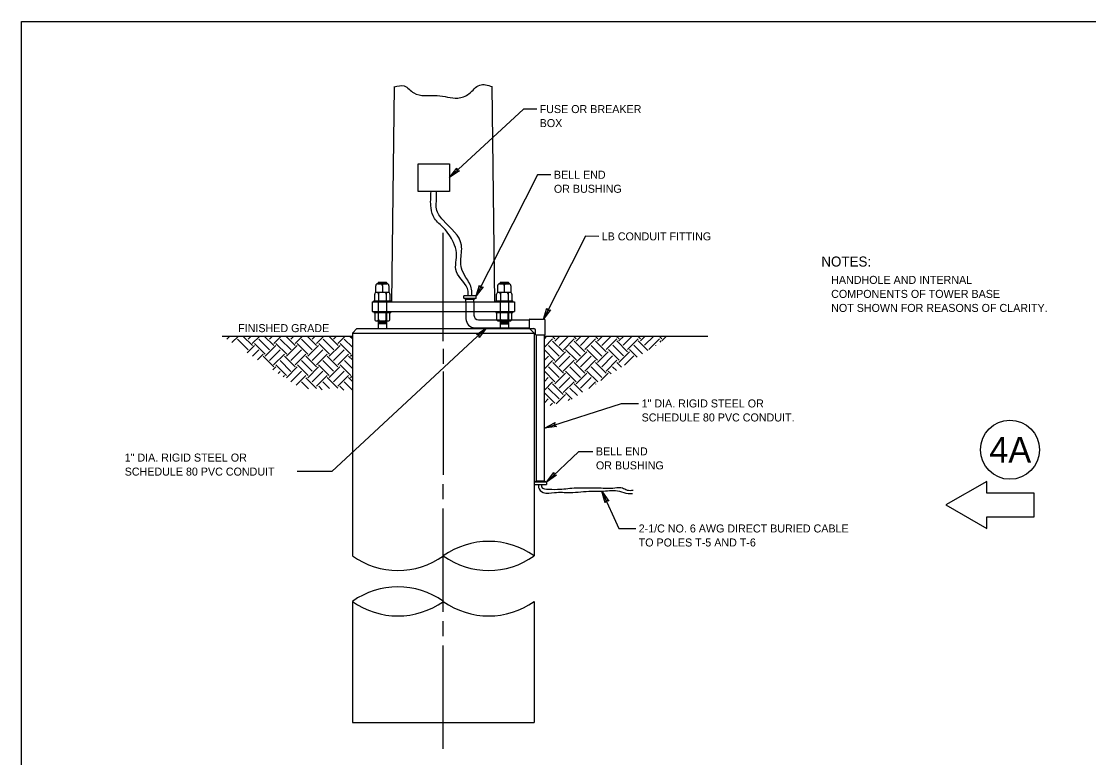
# Model space of a CAD drawing. Extents: x 99968 to 128667, y 90163 to 102182.
# Drawn here: x 115267 to 116867, y 100978 to 102082 of the extents above; entities that cross this region are included whole.
import ezdxf

# ---------------------------------------------------------------- set-up
doc = ezdxf.new("R2010")
doc.units = 0
for name, color, linetype in [('Border Prelim Stamp', 7, 'Continuous'), ('Default', 7, 'Continuous'), ('RD Standard Plans Active', 7, 'Continuous')]:
    doc.layers.add(name, color=color, linetype=linetype)

msp = doc.modelspace()

# ---------------------------------------------------------------- linework, layer by layer
at = {"layer": 'Border Prelim Stamp'}
msp.add_lwpolyline([(116653.5, 101357), (116714.9, 101321.5), (116714.9, 101339.2), (116785.8, 101339.2), (116785.8, 101374.7), (116714.9, 101374.7), (116714.9, 101392.4)], close=True, dxfattribs=at)
msp.add_circle((116749.3, 101439.7), 44.2, dxfattribs=at)
at = {"layer": 'Default'}
msp.add_lwpolyline([(115267.5, 102081.5), (118467.2, 102081.5), (118467.2, 99881.9), (115267.5, 99881.9)], close=True, dxfattribs=at)
at = {"layer": 'RD Standard Plans Active'}
for p, q in [((115822.8, 101661.5), (115826.8, 101983.7)), ((115977.2, 101661.5), (115973.2, 101983.7)), ((115909.1, 101847.5), (116020, 101950.1)), ((116040, 101950.1), (116020, 101950.1)), ((116041.3, 101851.7), (115949.3, 101670.1)), ((116061.3, 101851.7), (116041.3, 101851.7)), ((115900, 101602.5), (115900, 101764.7)), ((116113, 101759.5), (116050.3, 101635.6)), ((116133, 101759.4), (116113, 101759.5)), ((115801.5, 101688.4), (115815.6, 101688.4)), ((115802.8, 101690.9), (115802.2, 101690.3)), ((115802.2, 101690.3), (115802.2, 101688.4)), ((115815, 101690.3), (115802.2, 101690.3)), ((115815, 101689.1), (115802.2, 101689.1)), ((115802.8, 101690.9), (115814.4, 101690.9)), ((115814.4, 101689.7), (115802.8, 101689.7)), ((115814.4, 101688.5), (115802.8, 101688.5)), ((115815, 101690.3), (115814.4, 101690.9)), ((115815, 101690.3), (115815, 101688.4)), ((115984.3, 101688.4), (115998.4, 101688.4)), ((115985.6, 101690.9), (115985, 101690.3)), ((115985, 101690.3), (115985, 101688.4)), ((115997.7, 101690.3), (115985, 101690.3)), ((115997.7, 101689.1), (115985, 101689.1)), ((115985.6, 101690.9), (115997.1, 101690.9)), ((115997.1, 101689.7), (115985.6, 101689.7)), ((115997.1, 101688.5), (115985.6, 101688.5)), ((115997.7, 101690.3), (115997.1, 101690.9)), ((115997.7, 101690.3), (115997.7, 101688.4)), ((115797.2, 101662.8), (115797.2, 101672.7)), ((115798.7, 101675.6), (115798.7, 101685.5)), ((115798.7, 101675.6), (115818.5, 101675.6)), ((115800, 101675.6), (115817.2, 101675.6)), ((115802.9, 101672.7), (115802.9, 101662.8)), ((115808.6, 101685.6), (115808.6, 101675.6)), ((115814.3, 101672.7), (115814.3, 101662.8)), ((115818.5, 101685.5), (115818.5, 101675.6)), ((115820, 101672.7), (115820, 101662.8)), ((115949.3, 101670.1), (115930.6, 101670.1)), ((115930.6, 101666.6), (115930.6, 101670.1)), ((115949.3, 101666.6), (115949.3, 101670.1)), ((115979.9, 101662.8), (115979.9, 101672.7)), ((115981.5, 101675.6), (115981.5, 101685.5)), ((115981.5, 101675.6), (116001.3, 101675.6)), ((115982.8, 101675.6), (115999.9, 101675.6)), ((115985.6, 101672.7), (115985.6, 101662.8)), ((115991.4, 101685.6), (115991.4, 101675.6)), ((115997.1, 101672.7), (115997.1, 101662.8)), ((116001.3, 101685.5), (116001.3, 101675.6)), ((116002.8, 101672.7), (116002.8, 101662.8)), ((115793.3, 101661.5), (116006.6, 101661.5)), ((115793.3, 101661.5), (115793.3, 101646.8)), ((115795.8, 101662.8), (115821.4, 101662.8)), ((115795.8, 101661.5), (115795.8, 101662.8)), ((115795.8, 101661.5), (115821.4, 101661.5)), ((115797.2, 101662.8), (115820, 101662.8)), ((115802.2, 101661.5), (115802.2, 101621.2)), ((115815, 101661.5), (115815, 101621.2)), ((115821.4, 101661.5), (115821.4, 101662.8)), ((115934, 101664.9), (115930.6, 101666.6)), ((115930.6, 101666.6), (115949.3, 101666.6)), ((115945.9, 101664.9), (115934, 101664.9)), ((115934, 101661.5), (115934, 101664.9)), ((115934, 101661.5), (115934, 101636.1)), ((115949.3, 101666.6), (115945.9, 101664.9)), ((115945.9, 101661.5), (115945.9, 101664.9)), ((115945.9, 101661.5), (115945.9, 101641.2)), ((115978.6, 101662.8), (116004.1, 101662.8)), ((115978.6, 101661.5), (115978.6, 101662.8)), ((115978.6, 101661.5), (116004.1, 101661.5)), ((115979.9, 101662.8), (116002.8, 101662.8)), ((115985, 101661.5), (115985, 101621.2)), ((115997.7, 101661.5), (115997.7, 101622.4)), ((116004.1, 101661.5), (116004.1, 101662.8)), ((116006.6, 101661.5), (116006.6, 101646.8)), ((115793.3, 101646.8), (116006.6, 101646.8)), ((115793.3, 101646.8), (116006.6, 101646.8)), ((115795.8, 101646.8), (115821.4, 101646.8)), ((115795.8, 101646.8), (115795.8, 101645.5)), ((115795.8, 101645.5), (115821.4, 101645.5)), ((115797.2, 101645.5), (115820, 101645.5)), ((115797.2, 101645.5), (115797.2, 101635.6)), ((115802.9, 101635.6), (115802.9, 101645.5)), ((115814.3, 101635.6), (115814.3, 101645.5)), ((115820, 101635.6), (115820, 101645.5)), ((115821.4, 101646.8), (115821.4, 101645.5)), ((115978.6, 101646.8), (116004.1, 101646.8)), ((115978.6, 101646.8), (115978.6, 101645.5)), ((115978.6, 101645.5), (116004.1, 101645.5)), ((115979.9, 101645.5), (116002.8, 101645.5)), ((115979.9, 101645.5), (115979.9, 101635.6)), ((115985.6, 101635.6), (115985.6, 101645.5)), ((115997.1, 101635.6), (115997.1, 101645.5)), ((116002.8, 101635.6), (116002.8, 101645.5)), ((116004.1, 101646.8), (116004.1, 101645.5)), ((115800, 101632.7), (115817.2, 101632.7)), ((115802.2, 101632.7), (115802.2, 101628)), ((115815, 101632.2), (115802.2, 101632.2)), ((115815, 101631), (115802.2, 101631)), ((115815, 101629.7), (115802.2, 101629.7)), ((115815, 101628.5), (115802.2, 101628.5)), ((115814.4, 101631.6), (115802.8, 101631.6)), ((115814.4, 101630.4), (115802.8, 101630.4)), ((115814.4, 101629.1), (115802.8, 101629.1)), ((115815, 101632.7), (115815, 101628)), ((115947.6, 101622.4), (115985, 101622.4)), ((115952.8, 101634.4), (115980.2, 101634.4)), ((115980.2, 101634.4), (116002.5, 101634.4)), ((115982.8, 101632.7), (115999.9, 101632.7)), ((115985, 101632.7), (115985, 101621.2)), ((115997.7, 101632.2), (115985, 101632.2)), ((115997.7, 101631), (115985, 101631)), ((115997.7, 101629.8), (115985, 101629.8)), ((115997.7, 101628.6), (115985, 101628.6)), ((115985, 101622.4), (115997.7, 101622.4)), ((115997.1, 101631.6), (115985.6, 101631.6)), ((115997.1, 101630.4), (115985.6, 101630.4)), ((115997.1, 101629.2), (115985.6, 101629.2)), ((115997.1, 101628), (115985.6, 101628)), ((115997.7, 101632.7), (115997.7, 101622.4)), ((115997.7, 101622.4), (115997.7, 101621.2)), ((115997.7, 101622.4), (116029, 101622.4)), ((116002.5, 101634.4), (116029, 101634.4)), ((116029, 101621.8), (116029, 101635)), ((116029.6, 101635.6), (116050.3, 101635.6)), ((116052.7, 101612.5), (116052.7, 101633.2)), ((115568.6, 101609.9), (115763.7, 101609.9)), ((115575.5, 101605.3), (115580, 101609.9)), ((115583.2, 101600.2), (115592.9, 101609.9)), ((115599.7, 101609.9), (115614, 101595.7)), ((115607.3, 101605.3), (115611.9, 101609.9)), ((115613.7, 101598.9), (115624.8, 101609.9)), ((115631.6, 101609.9), (115645.8, 101595.7)), ((115639.4, 101605.3), (115644, 101609.9)), ((115645.8, 101598.9), (115656.9, 101609.9)), ((115664, 101609.9), (115678.1, 101595.8)), ((115671.4, 101605.4), (115675.9, 101609.9)), ((115677.8, 101599), (115688.8, 101609.9)), ((115695.8, 101609.9), (115709.9, 101595.8)), ((115703.5, 101605.4), (115708, 101609.9)), ((115709.9, 101599), (115720.9, 101609.9)), ((115728.2, 101609.9), (115742.2, 101595.9)), ((115735.5, 101605.5), (115739.9, 101609.9)), ((115741.9, 101599.1), (115752.7, 101609.9)), ((115760, 101609.9), (115763.7, 101606.2)), ((115770.6, 101621.2), (115763.7, 101614.3)), ((115763.7, 101614.3), (115763.7, 101280.7)), ((115763.7, 101614.3), (116036.2, 101614.3)), ((115770.6, 101621.2), (116029.3, 101621.2)), ((115793.3, 101621.2), (116006.6, 101621.2)), ((116029.3, 101621.2), (116036.2, 101614.3)), ((116029.6, 101621.2), (116035.9, 101621.2)), ((116036.2, 101614.3), (116036.2, 101280.7)), ((116038.3, 101612.5), (116038.3, 101618.8)), ((116038.9, 101611.9), (116052.1, 101611.9)), ((116039.5, 101393), (116039.5, 101611.9)), ((116051.5, 101393), (116051.5, 101611.9)), ((116051.5, 101609.9), (116296.5, 101609.9)), ((116051.5, 101606.1), (116055.3, 101609.9)), ((116063.2, 101609.9), (116067.4, 101605.7)), ((116067.2, 101602.4), (116074.6, 101609.9)), ((116073.6, 101596), (116087.4, 101609.9)), ((116095, 101609.9), (116099.3, 101605.7)), ((116099.2, 101602.6), (116106.5, 101609.9)), ((116105.6, 101596.1), (116119.3, 101609.9)), ((116127.4, 101609.9), (116131.5, 101605.8)), ((116131.3, 101602.6), (116138.6, 101609.9)), ((116137.7, 101596.1), (116151.4, 101609.9)), ((116159.3, 101609.9), (116163.4, 101605.8)), ((116163.3, 101602.7), (116170.5, 101609.9)), ((116169.7, 101596.2), (116183.3, 101609.9)), ((116176.1, 101589.8), (116192.2, 101605.9)), ((116191.6, 101609.9), (116195.6, 101605.9)), ((116195.4, 101602.7), (116202.6, 101609.9)), ((116201.8, 101596.2), (116215.4, 101609.9)), ((116208.2, 101589.8), (116224.3, 101605.9)), ((116223.5, 101609.9), (116227.5, 101605.9)), ((116227.4, 101602.8), (116234.5, 101609.9)), ((115591.5, 101605.3), (115607.5, 101589.2)), ((115606.2, 101584.9), (115616.9, 101595.7)), ((115616.9, 101598.9), (115633, 101582.8)), ((115623.4, 101605.3), (115639.4, 101589.2)), ((115632.9, 101579.7), (115648.9, 101595.8)), ((115649.2, 101599), (115665.2, 101582.9)), ((115655.6, 101605.4), (115671.7, 101589.4)), ((115665, 101579.7), (115681.1, 101595.8)), ((115681.1, 101599), (115697.1, 101582.9)), ((115687.5, 101605.4), (115703.5, 101589.3)), ((115697, 101579.8), (115713, 101595.9)), ((115713.3, 101599.1), (115729.3, 101583)), ((115719.7, 101605.5), (115735.8, 101589.5)), ((115729.1, 101579.8), (115745.2, 101595.9)), ((115745.2, 101599.1), (115761.2, 101583)), ((115751.6, 101605.5), (115763.7, 101593.3)), ((115900, 101591.1), (115900, 101568.4)), ((116051.5, 101593.2), (116063.9, 101605.7)), ((116057.5, 101596), (116073.6, 101580)), ((116063.9, 101602.4), (116080, 101586.4)), ((116080, 101589.6), (116096.1, 101605.7)), ((116089.8, 101596.1), (116105.8, 101580.1)), ((116096.2, 101602.6), (116112.2, 101586.5)), ((116112, 101589.7), (116128.1, 101605.8)), ((116121.6, 101596.1), (116137.7, 101580.1)), ((116128.1, 101602.6), (116144.1, 101586.5)), ((116144.1, 101589.7), (116160.2, 101605.8)), ((116153.9, 101596.3), (116169.9, 101580.2)), ((116160.3, 101602.7), (116176.3, 101586.6)), ((116185.7, 101596.2), (116198.5, 101583.4)), ((116192.2, 101602.7), (116206.4, 101588.5)), ((116218, 101596.4), (116218.2, 101596.1)), ((116224.4, 101602.8), (116226.1, 101601.1)), ((115613.9, 101579.7), (115623.4, 101589.2)), ((115621.6, 101574.6), (115629.8, 101582.8)), ((115629.9, 101579.7), (115646, 101563.7)), ((115639.3, 101573.3), (115655.4, 101589.3)), ((115645.7, 101566.9), (115661.8, 101582.9)), ((115661.8, 101579.7), (115677.8, 101563.7)), ((115671.4, 101573.3), (115687.5, 101589.3)), ((115677.8, 101566.9), (115693.9, 101582.9)), ((115694, 101579.8), (115710.1, 101563.8)), ((115703.4, 101573.4), (115719.5, 101589.5)), ((115709.8, 101567), (115725.9, 101583)), ((115725.9, 101579.8), (115741.9, 101563.8)), ((115735.5, 101573.4), (115751.6, 101589.5)), ((115741.9, 101567), (115758, 101583)), ((115758.1, 101579.9), (115763.7, 101574.3)), ((115761.1, 101579.9), (115763.7, 101582.6)), ((116051.5, 101589.2), (116067.2, 101573.5)), ((116051.5, 101574), (116057.5, 101580)), ((116067, 101570.4), (116083.1, 101586.5)), ((116073.5, 101564), (116089.5, 101580.1)), ((116083.3, 101589.7), (116099.4, 101573.7)), ((116099.2, 101570.4), (116115.2, 101586.5)), ((116105.6, 101564), (116121.6, 101580.1)), ((116115.2, 101589.7), (116131.3, 101573.7)), ((116131.1, 101570.6), (116147.2, 101586.6)), ((116137.6, 101564.1), (116153.6, 101580.2)), ((116147.4, 101589.8), (116163.5, 101573.8)), ((116163.3, 101570.6), (116179.3, 101586.6)), ((116171.8, 101566.3), (116185.7, 101580.2)), ((116179.3, 101589.8), (116190.7, 101578.4)), ((115644.6, 101559.3), (115648.9, 101563.7)), ((115648.9, 101566.9), (115665, 101550.8)), ((115655.4, 101573.3), (115671.4, 101557.2)), ((115664.9, 101547.7), (115680.9, 101563.8)), ((115681.2, 101567), (115697.2, 101550.9)), ((115687.6, 101573.4), (115703.6, 101557.4)), ((115697, 101547.7), (115713, 101563.8)), ((115713, 101567), (115729.1, 101550.9)), ((115719.5, 101573.4), (115735.5, 101557.3)), ((115729, 101547.8), (115745, 101563.9)), ((115745.3, 101567.1), (115761.3, 101551)), ((115751.7, 101573.5), (115763.7, 101561.5)), ((116051.5, 101561.1), (116063.9, 101573.5)), ((116057.6, 101564), (116073.7, 101548)), ((116064.1, 101570.5), (116080.1, 101554.4)), ((116079.9, 101557.6), (116095.9, 101573.7)), ((116089.5, 101564), (116105.6, 101548)), ((116095.9, 101570.4), (116112, 101554.4)), ((116112, 101557.6), (116128.1, 101573.7)), ((116121.7, 101564.1), (116137.8, 101548.1)), ((116128.2, 101570.6), (116144.2, 101554.5)), ((116144, 101557.7), (116160, 101573.8)), ((116153.6, 101564.1), (116159.4, 101558.3)), ((116160, 101570.6), (116167.3, 101563.4)), ((115652.3, 101554.2), (115655.4, 101557.2)), ((115660, 101549), (115661.8, 101550.8)), ((115671.5, 101541.4), (115687.4, 101557.3)), ((115679.2, 101536.3), (115693.8, 101550.9)), ((115693.8, 101547.7), (115709.8, 101531.7)), ((115703.4, 101541.3), (115719.5, 101557.3)), ((115709.8, 101534.9), (115725.9, 101550.9)), ((115726, 101547.8), (115742.1, 101531.8)), ((115735.4, 101541.4), (115751.5, 101557.5)), ((115741.8, 101535), (115757.9, 101551)), ((115757.9, 101547.8), (115763.7, 101542)), ((115761.1, 101547.8), (115763.7, 101550.5)), ((115900, 101557), (115900, 101402.2)), ((116051.5, 101557.3), (116067.3, 101541.6)), ((116051.5, 101542.1), (116057.4, 101548)), ((116067, 101538.3), (116083.1, 101554.4)), ((116073.5, 101531.9), (116089.5, 101548)), ((116083.1, 101557.6), (116099.2, 101541.6)), ((116099, 101538.4), (116115.1, 101554.5)), ((116105.5, 101532), (116121.5, 101548.1)), ((116115.3, 101557.7), (116131.4, 101541.7)), ((116136, 101543.3), (116147.2, 101554.5)), ((116147.2, 101557.7), (116151.6, 101553.3)), ((115687.4, 101541.3), (115697.8, 101530.9)), ((115713.2, 101535), (115718.5, 101529.6)), ((115719.6, 101541.4), (115729.4, 101531.6)), ((115745, 101535), (115751, 101529.1)), ((115751.5, 101541.4), (115763.7, 101529.1)), ((116051.5, 101529.2), (116063.8, 101541.6)), ((116057.4, 101531.9), (116073.5, 101515.9)), ((116063.8, 101538.3), (116079.9, 101522.3)), ((116079.9, 101525.5), (116095.9, 101541.6)), ((116089.6, 101532), (116100.9, 101520.8)), ((116096.1, 101538.5), (116108.7, 101525.8)), ((116118, 101531.7), (116127.9, 101541.7)), ((116127.9, 101538.4), (116128.1, 101538.2)), ((116051.5, 101525), (116067, 101509.4)), ((116051.5, 101510), (116057.4, 101515.9)), ((116069.1, 101508.5), (116083, 101522.4)), ((116083.2, 101525.6), (116093.1, 101515.7)), ((116087.1, 101513.6), (116089.4, 101516)), ((116060.4, 101506), (116063.8, 101509.4)), ((115900, 101365.5), (115900, 101388.2)), ((115900, 101365.5), (115900, 101388.2)), ((116036.2, 101391.3), (116039.6, 101393)), ((116054.9, 101391.3), (116036.2, 101391.3)), ((116036.2, 101391.3), (116036.2, 101387.9)), ((116036.2, 101387.9), (116054.9, 101387.9)), ((116039.6, 101393), (116051.5, 101393)), ((116051.5, 101393), (116054.9, 101391.3)), ((116054.9, 101391.3), (116054.9, 101387.9)), ((115900, 101196.8), (115900, 101351.7)), ((115763.7, 101212.6), (115763.7, 101030.9)), ((116036.2, 101212.6), (116036.2, 101030.9)), ((115900, 101160.2), (115900, 101182.9)), ((115900, 100991.5), (115900, 101146.3)), ((115763.7, 101030.9), (116036.2, 101030.9))]:
    msp.add_line(p, q, dxfattribs=at)
for points in [[(115862.3, 101868.2), (115909.1, 101868.2), (115909.1, 101826.7), (115862.3, 101826.7)], [(115924.2, 101857.4), (115909.1, 101847.5), (115920.1, 101861.8), (115920.1, 101857.7)], [(115924.2, 101857.4), (115909.1, 101847.5), (115920.1, 101861.8), (115920.1, 101857.7)], [(115959.6, 101683.9), (115949.3, 101670.1), (115954.4, 101686.5), (115955.8, 101682.8)], [(116060.5, 101649.4), (116050.3, 101635.6), (116055.4, 101652), (116056.8, 101648.4)], [(115949.6, 101612.5), (115964.7, 101622.4), (115953.7, 101608), (115953.7, 101612.2)], [(115949.6, 101612.5), (115964.7, 101622.4), (115953.7, 101608), (115953.7, 101612.2)], [(116069.5, 101474.8), (116051.5, 101472.2), (116067.6, 101480.5), (116065.9, 101476.8)], [(116069.5, 101474.8), (116051.5, 101472.2), (116067.6, 101480.5), (116065.9, 101476.8)], [(116069.9, 101401.4), (116054.9, 101391.3), (116065.7, 101405.8), (116065.8, 101401.7)], [(116069.9, 101401.4), (116054.9, 101391.3), (116065.7, 101405.8), (116065.8, 101401.7)], [(116142.4, 101360.3), (116137.7, 101377.8), (116147.9, 101362.8), (116143.9, 101364.1)], [(116142.4, 101360.3), (116137.7, 101377.8), (116147.9, 101362.8), (116143.9, 101364.1)]]:
    msp.add_lwpolyline(points, close=True, dxfattribs=at)
for points in [[(115964.7, 101622.4), (115732.9, 101407), (115681, 101407)], [(116051.5, 101472.2), (116167.3, 101509.1), (116192.8, 101509.1)], [(116054.9, 101391.3), (116103, 101437.3), (116124.3, 101437.3)], [(116137.7, 101377.8), (116163.3, 101321.8), (116188.4, 101321.8)]]:
    msp.add_lwpolyline(points, dxfattribs=at)
for centre, radius, start, end in [((115801.5, 101685.5), 2.84, 90, 180), ((115805.7, 101685.6), 2.84, 0, 90), ((115811.4, 101685.6), 2.84, 90, 180), ((115815.6, 101685.5), 2.84, 0, 90), ((115984.3, 101685.5), 2.84, 90, 180), ((115988.5, 101685.6), 2.84, 0, 90), ((115994.2, 101685.6), 2.84, 90, 180), ((115998.4, 101685.5), 2.84, 0, 90), ((115800, 101672.7), 2.84, 90, 180), ((115800, 101672.7), 2.84, 0, 90), ((115805.7, 101672.7), 2.84, 90, 180), ((115811.5, 101672.7), 2.84, 0, 90), ((115817.1, 101672.7), 2.84, 90, 180), ((115817.2, 101672.7), 2.84, 0, 90), ((115982.8, 101672.7), 2.84, 90, 180), ((115982.8, 101672.7), 2.84, 0, 90), ((115988.5, 101672.7), 2.84, 90, 180), ((115994.2, 101672.7), 2.84, 0, 90), ((115999.9, 101672.7), 2.84, 90, 180), ((115999.9, 101672.7), 2.84, 0, 90), ((115952.8, 101641.2), 6.81, 180, 270), ((115800, 101635.6), 2.84, 180, 270), ((115800, 101635.6), 2.84, 270, 0), ((115805.7, 101635.6), 2.84, 180, 270), ((115811.5, 101635.6), 2.84, 270, 0), ((115817.1, 101635.6), 2.84, 180, 270), ((115817.2, 101635.6), 2.84, 270, 0), ((115947.6, 101636.1), 13.6, 180, 270), ((115982.8, 101635.6), 2.84, 180, 270), ((115982.8, 101635.6), 2.84, 270, 0), ((115988.5, 101635.6), 2.84, 180, 270), ((115994.2, 101635.6), 2.84, 270, 0), ((115999.9, 101635.6), 2.84, 180, 270), ((115999.9, 101635.6), 2.84, 270, 0), ((116029.6, 101635), 0.6, 90, 180), ((116029.6, 101621.8), 0.6, 180, 270), ((116050.3, 101633.2), 2.4, 0, 90), ((116035.9, 101618.8), 2.4, 0, 90), ((116038.9, 101612.5), 0.6, 180, 270), ((116052.1, 101612.5), 0.6, 270, 0), ((115968.1, 101184.5), 117.9, 54.6933, 125.3067), ((115831.9, 101376.9), 117.9, 234.6933, 305.3067), ((115968.1, 101376.9), 117.9, 234.6933, 305.3067), ((115831.9, 101116.4), 117.9, 54.6933, 125.3067), ((115831.9, 101308.7), 117.9, 234.6933, 305.3067), ((115968.1, 101308.7), 117.9, 234.6933, 305.3067)]:
    msp.add_arc(centre, radius, start, end, dxfattribs=at)
for points in [[(115826.5, 101983.5), (115841.5, 101984.7), (115855.7, 101974.4), (115890.7, 101970.5), (115921.7, 101966.6), (115938.5, 101973.1), (115954.6, 101986.1), (115973.2, 101983.7)], [(115937.2, 101670.1), (115937.2, 101677.4), (115919.6, 101706.5), (115919.6, 101734.9), (115915.2, 101750.1), (115900.5, 101772), (115886.9, 101786.4), (115881.7, 101802), (115881.7, 101826.7)], [(115942.4, 101670.1), (115942.4, 101680.2), (115934, 101697.8), (115927.2, 101711.7), (115927.2, 101734.9), (115927.2, 101746.1), (115899.7, 101783.6), (115889.7, 101800.4), (115889.7, 101811.5), (115889.7, 101826.7)], [(116042.7, 101387.9), (116042.7, 101383.4), (116049.7, 101375.6), (116066.5, 101375.6), (116090.2, 101375.6), (116122.1, 101377.8), (116139.9, 101377.8), (116164.1, 101377.8), (116177, 101374.2), (116183.6, 101374.2)], [(116047.3, 101387.9), (116047.3, 101384.2), (116058.3, 101380.6), (116074.8, 101380.6), (116099, 101382.6), (116117.5, 101382.6), (116133.9, 101382.6), (116157.1, 101382.6), (116168.6, 101382.6), (116175.4, 101379.4), (116184.6, 101379.4)]]:
    msp.add_spline(points, degree=3, dxfattribs=at)

# ---------------------------------------------------------------- texts
at = {"layer": 'Border Prelim Stamp'}
msp.add_text('4A', height=38.31, dxfattribs=at).set_placement((116718.5, 101420.6))
at = {"layer": 'RD Standard Plans Active'}
for s, height, p in [(' FUSE OR BREAKER ', 12, (116040, 101944.1)), (' BOX', 12, (116040, 101923.1)), (' BELL END', 12, (116061.3, 101845.7)), (' OR BUSHING', 12, (116061.3, 101824.7)), (' LB CONDUIT FITTING', 12, (116133, 101753.4)), ('NOTES:', 15, (116466.6, 101714.2)), (' HANDHOLE AND INTERNAL', 12, (116476.9, 101688.2)), (' COMPONENTS OF TOWER BASE', 12, (116476.9, 101667.2)), (' NOT SHOWN FOR REASONS OF CLARITY. ', 12, (116476.9, 101646.2)), ('FINISHED GRADE', 12, (115592.5, 101615.9)), (' 1" DIA. RIGID STEEL OR ', 12, (116192.8, 101503.1)), (' SCHEDULE 80 PVC CONDUIT.', 12, (116192.8, 101482.1)), ('1" DIA. RIGID STEEL OR ', 12, (115422.4, 101422)), (' BELL END', 12, (116124.3, 101431.3)), (' OR BUSHING', 12, (116124.3, 101410.3)), ('SCHEDULE 80 PVC CONDUIT ', 12, (115422.4, 101401)), (' 2-1/C NO. 6 AWG DIRECT BURIED CABLE', 12, (116188.4, 101315.8)), (' TO POLES T-5 AND T-6', 12, (116188.4, 101294.8))]:
    msp.add_text(s, height=height, dxfattribs=at).set_placement(p)

doc.saveas('drawing.dxf')
